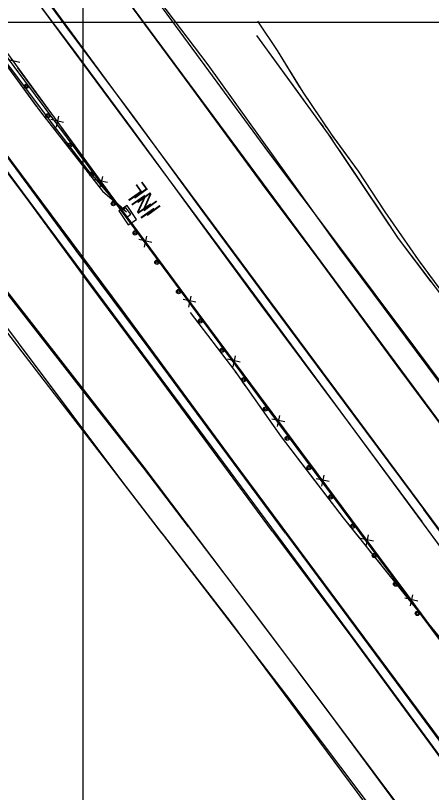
# Model space of a CAD drawing. Extents: x 353423 to 364002, y 127000 to 201942.
# Drawn here: x 360474.9 to 360629.4, y 130713.8 to 131002.4 of the extents above; entities that cross this region are included whole.
import ezdxf

# ---------------------------------------------------------------- set-up
doc = ezdxf.new("R2010")
doc.units = 0
for name, color, linetype in [('E_DTM_SlopeBottom', 7, 'Continuous'), ('E_DTM_SlopeTop', 7, 'Continuous'), ('E_LAND_TreeLine', 7, 'Continuous'), ('E_MISCPROP', 7, 'Continuous'), ('E_STRUCT_WingWall', 7, 'Continuous')]:
    doc.layers.add(name, color=color, linetype=linetype)

msp = doc.modelspace()

# ---------------------------------------------------------------- linework, layer by layer
at = {"layer": 'E_DTM_SlopeBottom'}
for p, q in [((360476.45, 130984.96), (360471.68, 130986.04)), ((360490.07, 130960.89), (360490.97, 130964.98)), ((360492.76, 130962.65), (360487.99, 130963.73)), ((360509.07, 130940.33), (360504.3, 130941.41)), ((360506.38, 130938.57), (360507.28, 130942.67)), ((360525.49, 130918.1), (360520.71, 130919.16)), ((360522.8, 130916.33), (360523.68, 130920.43)), ((360539.24, 130894.1), (360540.12, 130898.2)), ((360541.92, 130895.88), (360537.15, 130896.93)), ((360558.39, 130873.68), (360553.61, 130874.73)), ((360555.71, 130871.9), (360556.58, 130876.01)), ((360574.89, 130851.5), (360570.11, 130852.54)), ((360572.21, 130849.72), (360573.08, 130853.82)), ((360588.7, 130827.54), (360589.57, 130831.64)), ((360591.38, 130829.32), (360586.6, 130830.36)), ((360605.2, 130805.36), (360606.07, 130809.46)), ((360607.88, 130807.14), (360603.1, 130808.18)), ((360624.33, 130784.92), (360619.55, 130785.97)), ((360621.65, 130783.15), (360622.52, 130787.25))]:
    msp.add_line(p, q, dxfattribs=at)
for points in [[(360776.97, 130574.69), (360746.67, 130616.52), (360699.41, 130679.17), (360658.68, 130735.65), (360605.88, 130806.93), (360546.91, 130886.24), (360510.01, 130936.13), (360465.18, 130997.46), (360404.07, 131080.41), (360366.6, 131130.68)], [(360481.57, 130975.04), (360475.74, 130983.02)], [(360488.2, 130965.97), (360481.57, 130975.04)], [(360497.88, 130952.73), (360492.05, 130960.7)], [(360504.51, 130943.66), (360497.88, 130952.73)], [(360514.22, 130930.43), (360510.01, 130936.13), (360508.36, 130938.39)], [(360514.24, 130930.41), (360514.22, 130930.43)], [(360516.05, 130927.39), (360517.66, 130928.57), (360515.89, 130930.99), (360514.28, 130929.81), (360516.05, 130927.39)], [(360520.9, 130921.4), (360517.95, 130925.39)], [(360530.66, 130908.21), (360524.78, 130916.15)], [(360537.34, 130899.18), (360530.66, 130908.21)], [(360547.1, 130885.98), (360546.91, 130886.24), (360541.22, 130893.93)], [(360553.8, 130876.97), (360547.1, 130885.98)], [(360563.59, 130863.8), (360557.7, 130871.73)], [(360570.29, 130854.79), (360563.59, 130863.8)], [(360580.08, 130841.62), (360574.19, 130849.55)], [(360586.79, 130832.61), (360580.08, 130841.62)], [(360596.58, 130819.44), (360590.68, 130827.37)], [(360603.28, 130810.43), (360596.58, 130819.44)], [(360613.05, 130797.25), (360607.17, 130805.18)], [(360619.74, 130788.22), (360613.05, 130797.25)], [(360629.51, 130775.03), (360623.63, 130782.97)]]:
    msp.add_lwpolyline(points, dxfattribs=at)
msp.add_lwpolyline([(360519.82, 130926.62), (360516.39, 130931.83), (360513.32, 130929.81), (360516.75, 130924.61)], close=True, dxfattribs=at)
at = {"layer": 'E_DTM_SlopeTop'}
for points in [[(360575.18, 130810.12), (360549.49, 130844.86), (360524.49, 130878.73), (360497.39, 130915.13), (360467.43, 130955.68), (360439.68, 130993.02), (360407.61, 131036.18), (360380.03, 131073.48), (360351.56, 131111.82), (360326.08, 131146.42), (360292.61, 131191.57), (360263.74, 131230.73), (360235.43, 131269.03), (360201.32, 131315.21), (360173.69, 131352.3), (360144.86, 131391.33), (360115.34, 131431.1), (360078.4, 131481.11), (360051.39, 131517.67), (360020.98, 131558.78), (360004.85, 131580.55)], [(360570.32, 130810.78), (360548.47, 130840.49), (360524.15, 130873.36), (360502.29, 130902.85), (360480.25, 130932.95), (360458.46, 130961.89), (360436.23, 130991.86), (360411.63, 131024.91), (360388.86, 131056.04), (360364.01, 131089.52), (360340.79, 131120.96), (360317.08, 131153.14), (360291.88, 131187.31), (360262.08, 131227.39), (360237.28, 131260.96), (360213.16, 131293.49), (360188.56, 131326.79), (360157.99, 131368.04), (360130.78, 131404.94), (360101.39, 131444.8), (360074.24, 131481.36), (360045.6, 131519.67), (360018.3, 131556.7), (360002.77, 131577.44)], [(360529.26, 130810.15), (360508.41, 130837.24), (360485.18, 130867.33), (360462.48, 130896.68), (360441.11, 130924.47), (360420.86, 130950.4), (360400.54, 130976.79), (360381.21, 131001.34), (360361.35, 131027.47), (360341.14, 131054.75), (360322.71, 131078.25), (360302.51, 131104.47), (360282.87, 131129.92), (360262.23, 131156.88), (360238.8, 131187.06), (360216.46, 131216.14), (360195.46, 131243.54), (360169.36, 131277.4), (360145.28, 131308.49), (360118.17, 131343.54), (360093.11, 131375.68), (360066.52, 131410.11), (360041.02, 131442.73), (360013.42, 131478.34)], [(360539.14, 130812.53), (360522.54, 130834.28), (360500.22, 130862.65), (360478.93, 130890.05), (360458.31, 130916.33), (360437.97, 130942.26), (360419.17, 130966.24), (360396.7, 130995.17), (360375.81, 131021.96), (360358.11, 131044.76), (360341.17, 131066.6), (360320.89, 131092.62), (360300.51, 131118.77), (360279.7, 131145.43), (360255.04, 131177.01), (360231.64, 131207.11), (360207.27, 131238.46), (360184.52, 131267.86)], [(360302.72, 131256.33), (360326.47, 131224.33), (360350.68, 131192), (360377.12, 131155.89), (360405.18, 131117.9), (360429.86, 131084.59), (360456.48, 131048.59), (360493.53, 130998.37), (360518.95, 130964.4), (360544.1, 130929.98), (360569.74, 130895.37), (360600.6, 130853.82), (360626.52, 130818.94)], [(360348.28, 131250.08), (360369.39, 131222.01), (360390.81, 131193.42), (360416.32, 131158.48), (360439.11, 131127.81), (360463.79, 131094.42), (360489.48, 131059.85), (360520.12, 131018.05), (360542.16, 130987.92), (360568.89, 130951.58), (360593.62, 130918.56), (360623.44, 130878.78), (360649.22, 130844.17), (360677.4, 130806.22)], [(360304.69, 131248.27), (360327.72, 131217.17), (360351.11, 131185.68), (360374.18, 131154.59), (360404.83, 131113.17), (360428.78, 131080.94), (360451.16, 131050.5), (360476.76, 131015.81), (360496, 130990.04), (360518.63, 130959.59), (360544.5, 130924.13), (360566.07, 130894.81), (360595.64, 130855.17), (360625.85, 130814.41)], [(360342.07, 131246.99), (360365.58, 131214.1), (360392.18, 131176.62), (360416.35, 131143.21), (360442.56, 131107.65), (360463.21, 131079.76), (360489.86, 131043.68), (360516.52, 131007.72), (360539.58, 130976.46), (360567.88, 130937.95), (360588.25, 130910.71), (360616.6, 130872.32), (360648.71, 130829.12), (360659.61, 130814.18)], [(361333.55, 129917.72), (361268.46, 130006.01), (361189.85, 130112.75), (361142.67, 130176.31), (361088.86, 130249.79), (360994.04, 130376.87), (360928.62, 130465.05), (360871.56, 130543.5), (360815.21, 130618.95), (360766.71, 130684.28), (360721.66, 130745.05), (360677.21, 130805.9), (360595.4, 130915.9), (360546.5, 130984.06), (360499.99, 131045.42), (360426.96, 131144.04)], [(360419.47, 131139.59), (360478.07, 131059.84), (360541.82, 130973.68), (360588.71, 130910.37), (360647.11, 130831.47), (360699.04, 130761.76), (360750.66, 130691.62), (360805.87, 130616.86), (360864.14, 130537.84), (360910.27, 130475.6), (360951.2, 130420.07), (361004.77, 130348.23), (361046.61, 130292.04), (361097.13, 130223.94), (361149.43, 130153.39), (361185.11, 130104.98), (361238.11, 130033), (361245.88, 130022.49), (361278.08, 129978.64), (361333.1, 129905.4)], [(360337.83, 131131.57), (360358.59, 131103.63), (360410.73, 131033.01), (360469.38, 130953.56), (360514.36, 130893.15), (360555.3, 130837.54), (360604.51, 130771.17), (360655.75, 130702.06), (360692.79, 130651.26), (360700.18, 130641.04)], [(360392.82, 131129.19), (360439.78, 131065.72), (360491.21, 130996.27), (360566.57, 130894.7), (360647.89, 130784.33), (360688.43, 130729.6), (360741.87, 130657.22), (360775.19, 130612.07)], [(360770.85, 130623.99), (360731.32, 130677.71), (360684.37, 130741.2), (360627.35, 130818.29), (360564.03, 130903.58), (360518.64, 130964.96), (360463.16, 131040.47), (360396.39, 131130.9)], [(360812.38, 130484.47), (360679.44, 130663.54), (360601.08, 130770.21), (360543.32, 130848.21), (360486.67, 130924.56), (360443.57, 130982.64), (360405.94, 131033.09), (360347.68, 131112.32), (360339.61, 131123.22)], [(361334.82, 129736.64), (361276.43, 129817.07), (361218.41, 129895.06), (361173.92, 129955.59), (361116.6, 130033.88), (361057.88, 130112.91), (361005.23, 130183.79), (360919.7, 130299.92), (360859.57, 130381.04), (360802.73, 130458.17), (360712.34, 130579.92), (360650.2, 130664.74), (360583.26, 130754.37), (360522.68, 130834.6), (360443.16, 130936.49), (360381.32, 131015.53), (360355.42, 131048.77)], [(360359.06, 131031.63), (360412.77, 130962.23), (360456.51, 130906.46), (360514.58, 130829.11), (360575.61, 130749.78), (360615.66, 130696.58), (360651.09, 130648.19), (360678.79, 130610.26), (360711.14, 130566.37), (360768.38, 130488.8), (360811.24, 130431.97), (360853.39, 130374.54), (360875.99, 130343.44), (360911.98, 130295.27), (360943.46, 130251.36), (360971.6, 130213.46), (361000.8, 130174.05), (361030.19, 130135.22), (361061.21, 130091.97), (361110.81, 130026.56), (361166.93, 129950.76), (361239.61, 129851.93), (361335.43, 129723.6)], [(360915.39, 130428.25), (360885.77, 130468.28), (360854.3, 130510.8), (360823.95, 130551.75), (360794.76, 130591.46), (360773.92, 130619.47), (360751.38, 130649.91), (360722.07, 130689.97), (360692.78, 130729.59), (360658.7, 130775.33), (360626.52, 130818.94)], [(360787.07, 130577.55), (360781.17, 130594.57), (360775.15, 130611.63), (360774.45, 130613.59), (360767.1, 130623.57), (360748.79, 130648.37), (360729.58, 130674.29), (360711.81, 130698.39), (360689.89, 130727.84), (360668.06, 130757.8), (360647.03, 130785.8), (360625.85, 130814.41)], [(360539.14, 130812.53), (360565.51, 130777.84), (360593.87, 130739.91), (360625.54, 130697.03), (360652.65, 130660.22), (360685.53, 130616.09), (360714.56, 130576.84), (360749.27, 130530.18), (360775.57, 130494.65), (360810.61, 130447.18), (360838.14, 130409.72), (360879.43, 130354.21), (360906.49, 130317.48), (360944.28, 130266.52), (360972.83, 130227.69), (361006.65, 130182.14), (361037.04, 130141.05), (361070.51, 130095.92), (361098.26, 130058.32), (361129.55, 130016.03), (361157.08, 129978.62), (361188.2, 129936.52), (361215.22, 129899.89), (361236.43, 129871.54)], [(360529.26, 130810.15), (360554.27, 130777.79), (360574.26, 130750.78), (360595.98, 130721.64), (360615.36, 130695.63), (360638.79, 130663.72), (360656.49, 130640.14), (360678.56, 130609.95), (360700.65, 130580.24), (360724.42, 130548.06), (360743.96, 130521.7), (360768.43, 130488.72), (360792.03, 130456.94), (360810.78, 130431.34)], [(360570.32, 130810.78), (360600.22, 130770.91), (360638.59, 130718.65), (360671.71, 130673.89), (360707.05, 130626.12), (360742.48, 130578.27), (360774.17, 130535.49), (360800.97, 130499.08), (360825.44, 130466.23), (360849.91, 130433.42), (360876.06, 130397.89), (360904.66, 130359.17), (360936.36, 130316.65), (360963.75, 130279.7), (360997.86, 130233.57), (361031.14, 130188.46), (361063.99, 130144.35), (361101.47, 130093.76), (361133.47, 130050.11), (361168.56, 130002.53), (361203.91, 129954.89), (361239.46, 129906.99), (361266.3, 129870.87)], [(360575.18, 130810.12), (360596.24, 130781.82), (360623.79, 130744.57), (360648.33, 130711.2), (360671.72, 130679.59), (360689.22, 130656.1), (360698.8, 130644.93), (360715.58, 130625.81), (360728.01, 130611.1), (360747.76, 130588.17), (360764.98, 130569.46), (360773.42, 130562.42), (360776.51, 130560.85), (360778.18, 130560.7), (360780.45, 130560.58), (360783.15, 130561.35)]]:
    msp.add_lwpolyline(points, dxfattribs=at)
at = {"layer": 'E_LAND_TreeLine'}
for p, q in [((360500, 131000), (360500, 133500)), ((360500, 129000), (360500, 131500)), ((360000, 131000), (363500, 131000)), ((360000, 131000), (364000, 131000))]:
    msp.add_line(p, q, dxfattribs=at)
at = {"layer": 'E_MISCPROP'}
for points in [[(360609.58, 130801.27), (360569.17, 130855.66), (360532.35, 130905.41), (360506.02, 130940.93), (360474.4, 130983.48), (360434.81, 131037.25), (360402.45, 131081.68), (360370.14, 131125.1), (360338.49, 131167.99), (360300.41, 131219.26), (360273.23, 131255.95), (360266.4, 131265.65), (360261.83, 131272.79), (360257, 131282.08), (360252.66, 131290.85)], [(360609.58, 130801.27), (360569.17, 130855.66), (360532.35, 130905.41), (360506.02, 130940.93), (360474.4, 130983.48), (360434.81, 131037.25), (360402.45, 131081.68), (360370.14, 131125.1), (360338.49, 131167.99), (360300.41, 131219.26), (360273.23, 131255.95), (360266.4, 131265.65), (360261.83, 131272.79), (360257, 131282.08), (360252.66, 131290.85)], [(360779.14, 130572.84), (360757.56, 130601.16), (360709.1, 130666.11), (360653.76, 130741.93), (360609.58, 130801.27)], [(360779.14, 130572.84), (360757.56, 130601.16), (360709.1, 130666.11), (360653.76, 130741.93), (360609.58, 130801.27)]]:
    msp.add_lwpolyline(points, dxfattribs=at)
for centre, radius in [((360478.89, 130976.1), 0.79), ((360478.87, 130976.14), 0.398), ((360486.98, 130965.22), 0.79), ((360486.96, 130965.25), 0.398), ((360495.07, 130954.33), 0.79), ((360495.05, 130954.37), 0.398), ((360503.16, 130943.44), 0.79), ((360503.14, 130943.48), 0.398), ((360511.24, 130932.55), 0.79), ((360511.22, 130932.59), 0.398), ((360519.32, 130921.66), 0.79), ((360519.29, 130921.69), 0.398), ((360527.4, 130910.76), 0.79), ((360527.37, 130910.8), 0.398), ((360535.47, 130899.86), 0.79), ((360535.45, 130899.9), 0.398), ((360543.54, 130888.96), 0.79), ((360543.51, 130889), 0.398), ((360551.61, 130878.06), 0.79), ((360551.58, 130878.1), 0.398), ((360559.68, 130867.16), 0.79), ((360559.65, 130867.19), 0.398), ((360567.75, 130856.26), 0.79), ((360567.72, 130856.29), 0.398), ((360575.83, 130845.37), 0.79), ((360575.81, 130845.4), 0.398), ((360583.92, 130834.48), 0.79), ((360583.9, 130834.52), 0.398), ((360592.01, 130823.59), 0.79), ((360591.99, 130823.63), 0.398), ((360600.1, 130812.71), 0.79), ((360600.07, 130812.74), 0.398), ((360608.19, 130801.82), 0.79), ((360608.16, 130801.85), 0.398), ((360616.09, 130791.21), 0.79), ((360616.06, 130791.25), 0.398), ((360624.19, 130780.33), 0.79), ((360624.16, 130780.37), 0.398)]:
    msp.add_circle(centre, radius, dxfattribs=at)
at = {"layer": 'E_STRUCT_WingWall'}
for points in [[(360276.71, 131249.3), (360289.12, 131232.18), (360303.52, 131213), (360316.18, 131195.79), (360329.8, 131177.19), (360343.58, 131159.38), (360354.43, 131144.68), (360363.58, 131129.7), (360372.5, 131118.07), (360383.68, 131102.13), (360395.98, 131085.52), (360405.26, 131072.9), (360417.05, 131057.45), (360428.34, 131042.31), (360439.45, 131027.73), (360450.65, 131012.51), (360461.66, 130997.55), (360474.83, 130980.4), (360488.87, 130961.66), (360501.59, 130945.07), (360509.63, 130935.83), (360511.91, 130933.39), (360514.2, 130931.24)], [(360367.4, 131122.51), (360387.08, 131098.06), (360407.95, 131069.73), (360427.5, 131042.62), (360444.02, 131020.1), (360465.24, 130992.39), (360484.16, 130966.68), (360507.25, 130937.18), (360516.15, 130929.49)], [(360564.76, 131000.26), (360572.11, 130989.4), (360581.58, 130973.94), (360592.1, 130958.32), (360602.22, 130944.58), (360612.08, 130929.44), (360624.42, 130911.69), (360634.62, 130897.98), (360644.69, 130882.76), (360652, 130870.76), (360660.15, 130858.56), (360671.58, 130843.76), (360681.96, 130830.3), (360694.8, 130812.62)], [(360564.76, 131000.26), (360572.11, 130989.4), (360580.41, 130975.85)], [(360564.35, 130994.96), (360591.08, 130958.39), (360617.07, 130919.63), (360639.79, 130889.58), (360661.49, 130860.97), (360681.66, 130834.2), (360697.6, 130810.86), (360722.75, 130777.24), (360743.2, 130749.8), (360768.63, 130717.47), (360784.71, 130695.06), (360798.65, 130676.94), (360813.5, 130656.32), (360840.51, 130620.35), (360867.84, 130585.1), (360898.21, 130544.91), (360920.78, 130515.95), (360944.48, 130484.11), (360969.8, 130448.78), (360992.09, 130420.31)], [(360564.35, 130994.96), (360581.95, 130970.87)], [(360465.13, 130992.53), (360465.24, 130992.39), (360482.61, 130968.78)], [(360475.11, 130980.02), (360488.87, 130961.66), (360492.55, 130956.85)], [(360582.56, 130972.48), (360583.68, 130970.82)], [(360584.38, 130967.55), (360585.6, 130965.89)], [(360585.91, 130967.5), (360587.03, 130965.84)], [(360485.06, 130965.53), (360486.31, 130963.93)], [(360588.02, 130962.57), (360589.24, 130960.91)], [(360589.27, 130962.53), (360590.38, 130960.87)], [(360488.82, 130960.73), (360490.07, 130959.13)], [(360492.55, 130956.85), (360501.59, 130945.07), (360509.63, 130935.83), (360510.93, 130934.44)], [(360492.58, 130955.92), (360493.83, 130954.32)], [(360591.63, 130957.56), (360592.78, 130955.85)], [(360592.65, 130957.57), (360602.22, 130944.58), (360609.24, 130933.8)], [(360496.34, 130951.12), (360507.25, 130937.18), (360514.72, 130930.73)], [(360595.07, 130952.44), (360611.68, 130927.66)], [(360609.24, 130933.8), (360612.08, 130929.44), (360624.42, 130911.69), (360625.72, 130909.94)], [(360513.78, 130931.63), (360514.2, 130931.24)], [(360611.68, 130927.66), (360617.07, 130919.63), (360629.23, 130903.55)], [(360528.15, 130911.23), (360536.78, 130899.61), (360550.85, 130880.23), (360563.35, 130863.45), (360576.87, 130845.44), (360591.02, 130826.35), (360600.44, 130813.6)], [(360528.15, 130911.23), (360536.78, 130899.61), (360545.31, 130887.85)], [(360628.11, 130906.73), (360629.3, 130905.13)], [(360539.71, 130892.11), (360556.19, 130870.52), (360573.57, 130845.95), (360596.64, 130815.78), (360620.66, 130785.88), (360637.81, 130764.68), (360655.81, 130740.6), (360674.6, 130714.75), (360695.46, 130686.95), (360714.78, 130661.45), (360734.79, 130634.17), (360753.13, 130610.35), (360771.12, 130584.61), (360771.34, 130581.21)], [(360539.71, 130892.11), (360556.19, 130870.52), (360556.77, 130869.71)], [(360547.66, 130884.62), (360548.84, 130883)], [(360551.19, 130879.77), (360552.39, 130878.16)], [(360554.78, 130874.95), (360555.97, 130873.35)], [(360558.36, 130870.14), (360563.35, 130863.45), (360575.75, 130846.93)], [(360559.01, 130866.54), (360560.13, 130864.95)], [(360562.37, 130861.78), (360563.49, 130860.2)], [(360565.73, 130857.03), (360566.85, 130855.45)], [(360569.09, 130852.28), (360573.57, 130845.95), (360585.96, 130829.74)], [(360575.75, 130846.93), (360576.87, 130845.44), (360591.02, 130826.35), (360593.03, 130823.64)], [(360585.96, 130829.74), (360596.64, 130815.78), (360603.27, 130807.53)], [(360595.4, 130820.43), (360596.59, 130818.82)], [(360598.97, 130815.6), (360600.16, 130813.99)], [(360600.44, 130813.6), (360609.2, 130802.07), (360619.47, 130788.47), (360631.82, 130771.61), (360640.52, 130760), (360648.21, 130748.81), (360657.36, 130736.23), (360666.8, 130723.3), (360675.45, 130711.3)], [(360600.44, 130813.6), (360609.2, 130802.07), (360617.95, 130790.48)], [(360605.7, 130804.5), (360606.92, 130802.99)], [(360609.35, 130799.96), (360610.57, 130798.44)], [(360613, 130795.41), (360614.21, 130793.9)], [(360616.65, 130790.87), (360620.66, 130785.88), (360634.34, 130768.98)], [(360620.34, 130787.28), (360621.52, 130785.67)], [(360623.89, 130782.44), (360625.07, 130780.83)], [(360627.43, 130777.6), (360628.61, 130775.99)]]:
    msp.add_lwpolyline(points, dxfattribs=at)

# ---------------------------------------------------------------- texts
at = {"layer": 'E_DTM_SlopeBottom'}
for rotation, p in [(125.0185, (360527.03, 130929.78)), (126.2091, (360529.23, 130930.88))]:
    msp.add_text('INL', height=6, rotation=rotation, dxfattribs=at).set_placement(p)

doc.saveas('drawing.dxf')
